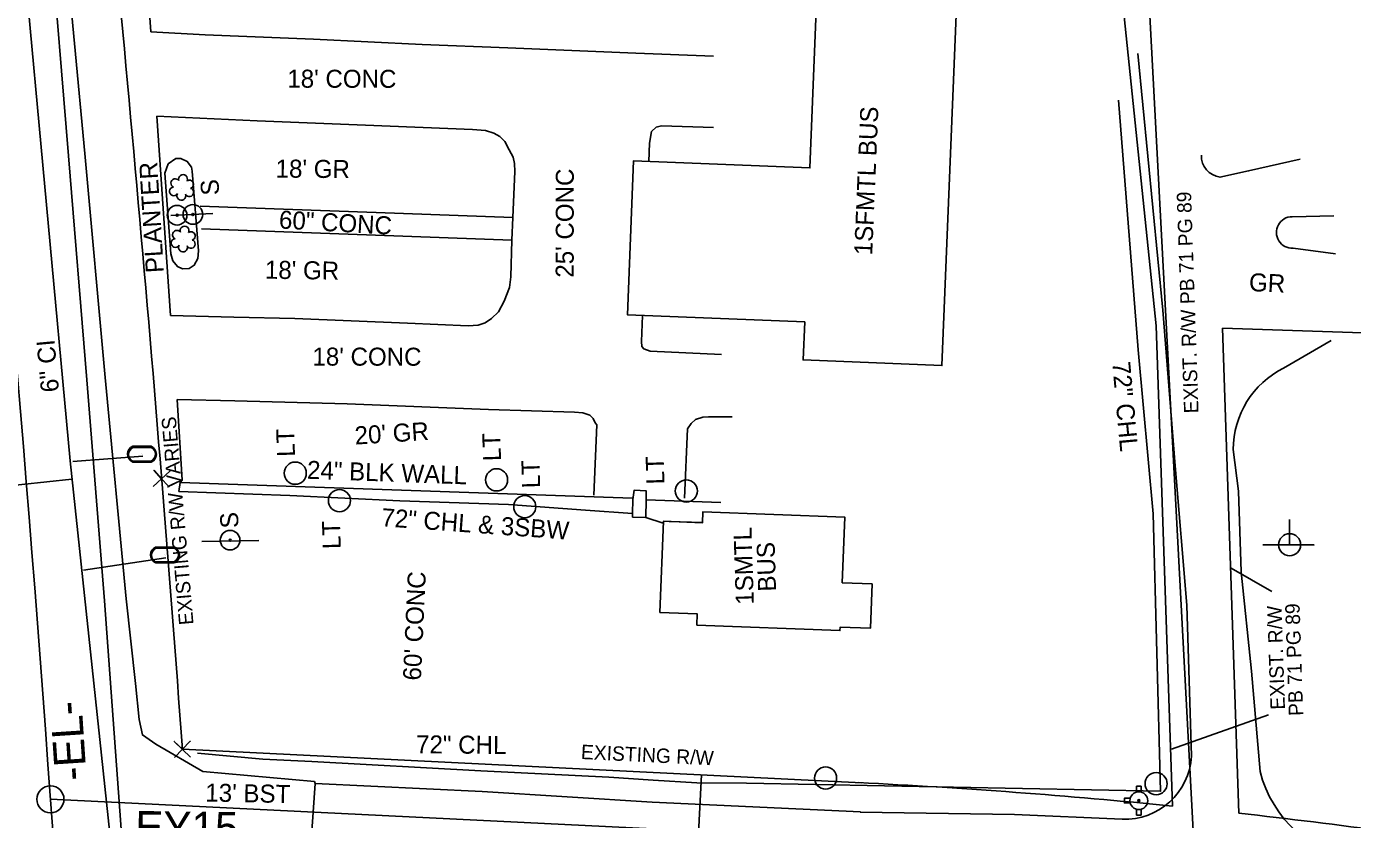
# Model space of a CAD drawing. Extents: x 1627482 to 1629573, y 760826 to 766301.
# Drawn here: x 1628332.3 to 1628626.6, y 765002.4 to 765178.3 of the extents above; entities that cross this region are included whole.
import ezdxf

# ---------------------------------------------------------------- set-up
doc = ezdxf.new("R2010")
doc.units = 0
for name, color, linetype in [('Default', 7, 'Continuous'), ('Exist Building', 7, 'Continuous'), ('Exist Building Text', 7, 'Continuous'), ('Exist Horizontal Alignment', 7, 'Continuous'), ('Exist Horizontal Alignment Direction Label', 7, 'Continuous'), ('Exist Horizontal Alignment Point', 7, 'Continuous'), ('Exist Other Culture Area Outline', 7, 'Continuous'), ('Exist Other Culture Area Outline Text', 7, 'Continuous'), ('Exist Other Culture Fence Line', 7, 'Continuous'), ('Exist Other Culture Fence Line Text', 7, 'Continuous'), ('Exist Other Culture Sign CELL', 7, 'Continuous'), ('Exist Other Culture Sign Text', 7, 'Continuous'), ('Exist Property Corner CELL', 7, 'Continuous'), ('Exist Right of Way Line', 7, 'Continuous'), ('Exist Right of Way Line Leader', 7, 'Continuous'), ('Exist Right of Way Line Text', 7, 'Continuous'), ('Exist Right of Way Width CELL', 7, 'Continuous'), ('Exist Roads Change in Surface', 7, 'Continuous'), ('Exist Roads EOP', 7, 'Continuous'), ('Exist Roads EOP Other', 7, 'Continuous'), ('Exist Roads EOP Other Text', 7, 'Continuous'), ('Exist Roads EOP Text', 7, 'Continuous'), ('Exist Roads EOT', 7, 'Continuous'), ('Exist Roads Soil', 7, 'Continuous'), ('Exist Roads Soil Text', 7, 'Continuous'), ('Exist Utilities Other Pole CELL', 7, 'Continuous'), ('Exist Utilities Other Pole Text', 7, 'Continuous'), ('Exist Utilities Power Joint Use Telephone CELL', 7, 'Continuous'), ('Exist Utilities Sanitary Sewer UG Line', 7, 'Continuous'), ('Exist Utilities Water Fire Hydrant CELL', 7, 'Continuous'), ('Exist Utilities Water Meter CELL', 7, 'Continuous'), ('Exist Utilities Water UG Line SUE LOS B', 7, 'Continuous'), ('Exist Utilities Water UG Line SUE LOS B Text', 7, 'Continuous'), ('Exist Vegetation Shrub CELL', 7, 'Continuous')]:
    doc.layers.add(name, color=color, linetype=linetype)

# ---------------------------------------------------------------- blocks, each defined once
blk = doc.blocks.new('POINT_DISPLAY')
at = {"layer": 'Default'}
blk.add_line((0, 0), (0, 0), dxfattribs=at)
blk = doc.blocks.new('EXIST PROPERTY CORNER')
at = {"layer": 'Exist Property Corner CELL'}
blk.add_lwpolyline([(-3.81, 0), (3.81, 0), (0, 0), (0, 3.81), (0, -3.81)], dxfattribs=at)
blk.add_blockref('POINT_DISPLAY', (0, 0), dxfattribs=at)

msp = doc.modelspace()

# ---------------------------------------------------------------- linework, layer by layer
at = {"layer": 'Exist Building'}
msp.add_line((1628366.08, 765075.15), (1628366.39, 765077.15), dxfattribs=at)
for points in [[(1628539.1, 765193.57), (1628535.43, 765103.07), (1628504.64, 765104.32), (1628504.98, 765112.75), (1628465.64, 765114.34), (1628467.03, 765148.51), (1628506.13, 765146.92), (1628508.07, 765194.83)], [(1628481.06, 765045.49), (1628512.8, 765044.29), (1628512.83, 765045.04), (1628519.57, 765044.79), (1628519.94, 765054.63), (1628513.31, 765054.88), (1628513.86, 765069.45), (1628482.41, 765070.64), (1628482.31, 765068.21), (1628473.62, 765068.54), (1628472.85, 765048.3), (1628481.15, 765047.98)]]:
    msp.add_lwpolyline(points, close=True, dxfattribs=at)
for points in [[(1628369.06, 765146.18), (1628370.45, 765128.54), (1628370.33, 765126.83), (1628369.5, 765125.32), (1628368.42, 765124.6), (1628366.88, 765124.53), (1628365.78, 765125.05), (1628364.78, 765126.31), (1628364.32, 765127.86), (1628362.97, 765145.76), (1628363.71, 765147.81), (1628365.42, 765149.01), (1628366.52, 765149.03), (1628367.96, 765148.37), (1628368.89, 765147.06), (1628369.06, 765146.18)], [(1628466.81, 765073.38), (1628466.8, 765073.64), (1628366.39, 765077.15), (1628366.83, 765077.67)], [(1628469.81, 765073.32), (1628469.83, 765073.32), (1628486.38, 765072.73)]]:
    msp.add_lwpolyline(points, dxfattribs=at)
at = {"layer": 'Exist Horizontal Alignment'}
msp.add_line((1628516.35, 764998.07), (1628337.6, 765006.86), dxfattribs=at)
msp.add_arc((1620544.28, 764447.73), 7813.36, 2.25819, 5.947048, dxfattribs=at)
at = {"layer": 'Exist Horizontal Alignment Point'}
msp.add_circle((1628337.6, 765006.86), 3, dxfattribs=at)
at = {"layer": 'Exist Other Culture Area Outline'}
for p, q in [((1628466.81, 765073.38), (1628466.75, 765070.24)), ((1628469.81, 765073.32), (1628469.74, 765069.37))]:
    msp.add_line(p, q, dxfattribs=at)
for points in [[(1628440.2, 765135.9), (1628409.92, 765137.02), (1628370.79, 765138.46)], [(1628440.02, 765130.91), (1628409.74, 765132.02), (1628371.12, 765133.44)], [(1628466.81, 765073.38), (1628467.16, 765075.45), (1628469.83, 765075.28), (1628469.81, 765073.32)]]:
    msp.add_lwpolyline(points, dxfattribs=at)
at = {"layer": 'Exist Other Culture Fence Line'}
for p, q in [((1628466.8, 765073.64), (1628366.39, 765077.15)), ((1628469.83, 765073.32), (1628486.38, 765072.73))]:
    msp.add_line(p, q, dxfattribs=at)
for points in [[(1628492.05, 765010.41), (1628583.97, 765008.64), (1628582.3, 765070.21), (1628578.98, 765106.59), (1628574.62, 765161.96)], [(1628492.05, 765010.41), (1628481.06, 765010.53), (1628471.39, 765011.09), (1628461.51, 765011.77), (1628433.1, 765013.19), (1628395.6, 765015.25), (1628384.76, 765015.73), (1628370.24, 765017.09)]]:
    msp.add_lwpolyline(points, dxfattribs=at)
at = {"layer": 'Exist Other Culture Sign CELL'}
for p, q in [((1628364.34, 765136.37), (1628373.66, 765136.8)), ((1628371.21, 765064.05), (1628383.85, 765064.24))]:
    msp.add_line(p, q, dxfattribs=at)
for centre, radius in [((1628365.71, 765136.44), 2.18), ((1628369.21, 765136.6), 2.18), ((1628365.71, 765136.44), 0.24), ((1628369.21, 765136.6), 0.24), ((1628377.47, 765064.34), 2.18), ((1628377.47, 765064.34), 0.24)]:
    msp.add_circle(centre, radius, dxfattribs=at)
at = {"layer": 'Exist Property Corner CELL'}
msp.add_line((1628362.27, 765077.95), (1628362.27, 765077.95), dxfattribs=at)
msp.add_lwpolyline([(1628360.41, 765076.28), (1628364.13, 765079.62), (1628362.27, 765077.95), (1628360.6, 765079.81), (1628363.94, 765076.08)], dxfattribs=at)
at = {"layer": 'Exist Right of Way Line'}
for p, q in [((1628583, 765111.89), (1628560.64, 765328.6)), ((1628586.61, 765005.34), (1628583, 765111.89)), ((1628799.02, 765104.53), (1628597.72, 765111.39)), ((1628597.72, 765111.39), (1628601.36, 765003.77)), ((1628366.88, 765017.94), (1628517.7, 765010.52))]:
    msp.add_line(p, q, dxfattribs=at)
for centre, radius, start, end in [((1620544.28, 764447.73), 7843.36, 4.169003, 5.947048), ((1628450.06, 763649.7), 1362.5, 84.24813, 87.18524), ((1628450.06, 763649.7), 1362.5, 82.22219, 83.62431)]:
    msp.add_arc(centre, radius, start, end, dxfattribs=at)
at = {"layer": 'Exist Right of Way Line Leader'}
for p, q in [((1628599.66, 765058.12), (1628608.67, 765052.93)), ((1628586.41, 765018), (1628607.9, 765025.6))]:
    msp.add_line(p, q, dxfattribs=at)
at = {"layer": 'Exist Right of Way Width CELL'}
msp.add_line((1628482.06, 765012.27), (1628481.35, 764997.84), dxfattribs=at)
at = {"layer": 'Exist Roads Change in Surface'}
msp.add_line((1628396.31, 765010.37), (1628395.45, 764997.62), dxfattribs=at)
at = {"layer": 'Exist Roads EOP'}
for points in [[(1628354.43, 765051.34), (1628349.75, 765100.45), (1628345.26, 765150.11), (1628340.67, 765199.02), (1628329.68, 765348.79)], [(1628396.31, 765010.37), (1628396.19, 765010.79), (1628371.41, 765013.04), (1628361, 765019.1), (1628358.02, 765021.13), (1628357.28, 765024.58), (1628356.45, 765032.58), (1628354.43, 765051.34)]]:
    msp.add_lwpolyline(points, dxfattribs=at)
at = {"layer": 'Exist Roads EOP Other'}
for p, q in [((1628440.02, 765130.91), (1628440.2, 765135.9)), ((1628479, 765089.01), (1628478.34, 765073.63)), ((1628469.74, 765069.37), (1628466.74, 765069.42))]:
    msp.add_line(p, q, dxfattribs=at)
for points in [[(1628470.39, 765148.37), (1628470.57, 765152.42), (1628470.99, 765154.99), (1628472.03, 765155.97), (1628473.21, 765156.26), (1628484.78, 765155.87)], [(1628486.5, 765105.52), (1628470.7, 765106.28), (1628469.28, 765106.76), (1628468.87, 765107.29), (1628468.77, 765108.41), (1628468.96, 765114.21)], [(1628479, 765089.01), (1628479.81, 765090.21), (1628480.78, 765091.11), (1628482.37, 765091.61), (1628483.61, 765091.71), (1628488.88, 765091.7)], [(1628466.74, 765069.42), (1628466.75, 765070.24), (1628456.33, 765071.03), (1628439.24, 765072.23), (1628415.13, 765073.1), (1628390.71, 765074.23), (1628366.08, 765075.15)], [(1628473.6, 765068.14), (1628469.74, 765069.37)], [(1628482.32, 765068.26), (1628474.93, 765068.49)]]:
    msp.add_lwpolyline(points, dxfattribs=at)
at = {"layer": 'Exist Roads EOT'}
msp.add_lwpolyline([(1628364.1, 764792.12), (1628361.32, 764852.72), (1628359.01, 764902.56), (1628356.32, 764952.1), (1628353.22, 765001.24), (1628349.59, 765050.89), (1628345.67, 765099.92), (1628341.6, 765149.64), (1628337.53, 765199.06), (1628333.54, 765248.34)], dxfattribs=at)
at = {"layer": 'Exist Roads Soil'}
for p, q in [((1628364.22, 765114.17), (1628361.21, 765158.44)), ((1628366.83, 765077.67), (1628365.69, 765095.58)), ((1628458.83, 765089.91), (1628458.16, 765074.34))]:
    msp.add_line(p, q, dxfattribs=at)
for points in [[(1628359.84, 765177.08), (1628358.57, 765195.99), (1628359.15, 765196.02), (1628358.04, 765210.4), (1628430.39, 765207.45), (1628479.28, 765205.18)], [(1628484.77, 765171.69), (1628467.53, 765172.35), (1628439.09, 765173.56), (1628420.12, 765174.32), (1628395.97, 765175.46), (1628371.95, 765176.47), (1628359.84, 765177.08)], [(1628578.95, 765172.3), (1628584.47, 765115.37), (1628587.18, 765080.83), (1628589.82, 765049.9), (1628590.83, 765016.43)], [(1628361.21, 765158.44), (1628383.5, 765157.37), (1628407.52, 765156.39), (1628431.23, 765155.48), (1628434.15, 765155.24), (1628435.99, 765154.64), (1628437.33, 765153.92), (1628438.46, 765152.82), (1628439.38, 765150.97), (1628440.27, 765149.32), (1628440.56, 765147.92), (1628440.64, 765146.14), (1628440.2, 765135.9)], [(1628614.94, 765148.86), (1628603.48, 765146.27), (1628597.15, 765144.89)], [(1628613.17, 765136.1), (1628622.45, 765136.31)], [(1628440.02, 765130.91), (1628439.78, 765122.73), (1628439.49, 765120.38), (1628438.3, 765117.4), (1628437.03, 765115), (1628435.49, 765113.49), (1628434.1, 765112.56), (1628432.54, 765112.05), (1628430.29, 765111.9), (1628416.86, 765112.45), (1628391.84, 765113.53), (1628378.31, 765113.82), (1628364.22, 765114.17)], [(1628622.76, 765127.9), (1628613.36, 765129.12)], [(1628611.28, 765102.49), (1628621.82, 765108.67)], [(1628365.69, 765095.58), (1628378.52, 765095.25), (1628403.47, 765094.62), (1628434.8, 765093.33), (1628453.87, 765092.73), (1628455.77, 765092.6), (1628457.27, 765092.1), (1628458.03, 765091.33), (1628458.5, 765090.37), (1628458.83, 765089.91)], [(1628606.05, 765013.05), (1628604.18, 765035.28), (1628601.82, 765057.32), (1628601.25, 765075.23), (1628600.11, 765084.46)], [(1628396.31, 765010.37), (1628433.42, 765008.55), (1628471.1, 765006.25), (1628517.39, 765004.04)], [(1628575.43, 765002.42), (1628551.56, 765003.51), (1628517.32, 765004.02)]]:
    msp.add_lwpolyline(points, dxfattribs=at)
for centre, radius, start, end in [((1628597.67, 765149.53), 4.66, 177.1464, 263.6633), ((1628613.16, 765132.61), 3.49, 89.9508, 273.2356), ((1628620.17, 765084.51), 20.06, 116.3147, 180.1471), ((1628575.98, 765017.29), 14.88, 267.87, 356.6992), ((1628632.56, 765019.87), 27.38, 194.431, 260.8455)]:
    msp.add_arc(centre, radius, start, end, dxfattribs=at)
at = {"layer": 'Exist Utilities Other Pole CELL'}
for centre in [(1628391.92, 765079.2), (1628436.6, 765077.72), (1628478.73, 765075.26), (1628401.74, 765073.12), (1628442.87, 765071.77), (1628509.62, 765011.57), (1628582.98, 765010.32)]:
    msp.add_circle(centre, 2.46, dxfattribs=at)
at = {"layer": 'Exist Utilities Power Joint Use Telephone CELL'}
msp.add_line((1628612.59, 765063.31), (1628612.59, 765063.31), dxfattribs=at)
msp.add_lwpolyline([(1628606.66, 765063.31), (1628617.99, 765063.27), (1628612.59, 765063.29), (1628612.59, 765068.93)], dxfattribs=at)
msp.add_circle((1628612.59, 765063.31), 2.45, dxfattribs=at)
at = {"layer": 'Exist Utilities Sanitary Sewer UG Line'}
msp.add_line((1628592.09, 764983.56), (1628565.16, 765489.64), dxfattribs=at)
at = {"layer": 'Exist Utilities Water Fire Hydrant CELL'}
msp.add_line((1628579.14, 765006.55), (1628579.14, 765006.55), dxfattribs=at)
for points in [[(1628578.63, 765008.47), (1628578.63, 765009.75), (1628579.65, 765009.75), (1628579.65, 765008.44)], [(1628577.23, 765007.07), (1628575.94, 765007.07), (1628575.94, 765006.04), (1628577.23, 765006.04)], [(1628578.63, 765004.64), (1628578.63, 765003.35), (1628579.65, 765003.35), (1628579.65, 765004.67)]]:
    msp.add_lwpolyline(points, dxfattribs=at)
for radius in [1.98, 0.243]:
    msp.add_circle((1628579.14, 765006.55), radius, dxfattribs=at)
at = {"layer": 'Exist Utilities Water Meter CELL'}
for p, q in [((1628357.89, 765083.46), (1628357.89, 765083.46)), ((1628357.95, 765083.33), (1628357.95, 765083.33)), ((1628362.97, 765061.11), (1628362.97, 765061.11)), ((1628363.05, 765060.98), (1628363.05, 765060.98))]:
    msp.add_line(p, q, dxfattribs=at)
for points in [[(1628355.85, 765085.16), (1628359.92, 765085.16)], [(1628355.85, 765085.02), (1628359.92, 765085.02)], [(1628355.91, 765085.03), (1628359.99, 765085.03)], [(1628355.91, 765084.89), (1628359.99, 765084.89)], [(1628359.92, 765081.89), (1628355.82, 765081.89)], [(1628359.92, 765081.76), (1628355.82, 765081.76)], [(1628359.99, 765081.77), (1628355.89, 765081.77)], [(1628359.99, 765081.63), (1628355.89, 765081.63)], [(1628360.93, 765062.81), (1628365.01, 765062.81)], [(1628360.93, 765062.67), (1628365.01, 765062.67)], [(1628361.02, 765062.68), (1628365.09, 765062.68)], [(1628361.02, 765062.54), (1628365.09, 765062.54)], [(1628365.01, 765059.54), (1628360.91, 765059.54)], [(1628365.01, 765059.41), (1628360.91, 765059.41)], [(1628365.09, 765059.42), (1628360.99, 765059.42)], [(1628365.09, 765059.28), (1628360.99, 765059.28)]]:
    msp.add_lwpolyline(points, dxfattribs=at)
for centre, radius, start, end in [((1628356.58, 765083.45), 1.86, 113.178, 245.9794), ((1628356.64, 765083.33), 1.86, 113.178, 245.9794), ((1628356.59, 765083.45), 1.73, 115.3009, 243.7824), ((1628356.65, 765083.32), 1.73, 115.3009, 243.7824), ((1628359.18, 765083.46), 1.86, 293.6483, 66.3084), ((1628359.19, 765083.46), 1.73, 295.1272, 64.8728), ((1628359.24, 765083.33), 1.86, 293.6483, 66.3084), ((1628359.25, 765083.33), 1.73, 295.1272, 64.8728), ((1628361.66, 765061.1), 1.86, 113.178, 245.9794), ((1628361.75, 765060.98), 1.86, 113.178, 245.9794), ((1628361.67, 765061.1), 1.73, 115.3009, 243.7824), ((1628361.76, 765060.98), 1.73, 115.3009, 243.7824), ((1628364.26, 765061.11), 1.86, 293.6483, 66.3084), ((1628364.27, 765061.11), 1.73, 295.1272, 64.8728), ((1628364.35, 765060.98), 1.86, 293.6483, 66.3084), ((1628364.36, 765060.98), 1.73, 295.1272, 64.8728)]:
    msp.add_arc(centre, radius, start, end, dxfattribs=at)
at = {"layer": 'Exist Utilities Water UG Line SUE LOS B'}
for p, q in [((1628358.1, 765083.01), (1628342.56, 765081.77)), ((1628299.32, 765073.28), (1628342.37, 765077.88)), ((1628344.9, 765057.69), (1628363.19, 765060.44))]:
    msp.add_line(p, q, dxfattribs=at)
msp.add_lwpolyline([(1628407.24, 763655.16), (1628402.4, 763754.94), (1628399.06, 763856.51), (1628396.12, 763915.33), (1628393.3, 763992.46), (1628390.7, 764066.34), (1628386.72, 764168.39), (1628382.56, 764256.29), (1628378.23, 764373.67), (1628375.54, 764455.63), (1628372.03, 764542.25), (1628370.17, 764583.36), (1628366.9, 764671.42), (1628365.27, 764739.23), (1628362.16, 764808.05), (1628361.5, 764823.25), (1628356.13, 764896.21), (1628352.11, 764986.77), (1628341.94, 765081.92), (1628331.48, 765195.63), (1628321.82, 765290.23), (1628312.98, 765379.55), (1628303.79, 765478.36)], dxfattribs=at)
at = {"layer": 'Exist Vegetation Shrub CELL'}
for p, q in [((1628366.78, 765142.42), (1628366.78, 765142.42)), ((1628367.14, 765130.96), (1628367.14, 765130.96))]:
    msp.add_line(p, q, dxfattribs=at)
for centre, radius, start, end in [((1628365.3, 765143.55), 0.968, 35.8908, 245.4216), ((1628367.01, 765144.46), 0.99, 334.8391, 200.4717), ((1628368.45, 765143.29), 0.929, 284.4567, 126.0861), ((1628364.98, 765141.72), 0.955, 95.1099, 327.9534), ((1628368.42, 765141.49), 0.937, 204.9913, 73.4601), ((1628366.65, 765140.74), 0.984, 151.2797, 21.387), ((1628365.65, 765132.09), 0.968, 35.8908, 245.4216), ((1628367.36, 765133), 0.99, 334.8391, 200.4717), ((1628368.81, 765131.83), 0.929, 284.4567, 126.0861), ((1628365.33, 765130.26), 0.955, 95.1099, 327.9534), ((1628367.01, 765129.28), 0.984, 151.2797, 21.387), ((1628368.77, 765130.03), 0.937, 204.9913, 73.4601)]:
    msp.add_arc(centre, radius, start, end, dxfattribs=at)

# ---------------------------------------------------------------- block references
at = {"layer": 'Exist Property Corner CELL', "xscale": 0.6561666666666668, "yscale": 0.6561666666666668, "rotation": 45.72460018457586}
msp.add_blockref('EXIST PROPERTY CORNER', (1628366.88, 765017.94), dxfattribs=at)

# ---------------------------------------------------------------- texts
at = {"layer": 'Exist Building Text'}
for s, rotation, p in [('1SFMTL BUS', 87.5765, (1628519.96, 765127.51)), ('PLANTER', 93.5029, (1628362.79, 765123.75)), ('24" BLK WALL', 357.9743, (1628394.49, 765077.97)), ('1SMTL ', 91.7713, (1628493.71, 765050.09)), ('BUS', 91.7713, (1628498.64, 765052.99))]:
    msp.add_text(s, height=4, rotation=rotation, dxfattribs=at).set_placement(p)
at = {"layer": 'Exist Horizontal Alignment Direction Label'}
for s, rotation, p in [('-EL-', 93.7491, (1628345.64, 765011.17)), ('-EY15-', 359.3754, (1628353.27, 764997.3))]:
    msp.add_text(s, height=7, rotation=rotation, dxfattribs=at).set_placement(p)
at = {"layer": 'Exist Other Culture Area Outline Text'}
msp.add_text('60" CONC', height=4, rotation=356.8047, dxfattribs=at).set_placement((1628388.23, 765133.5))
at = {"layer": 'Exist Other Culture Fence Line Text'}
for s, rotation, p in [('72" CHL', 275.2169, (1628573.21, 765103.81)), ('72" CHL & 3SBW', 355.8768, (1628410.93, 765067.45)), ('72" CHL', 359.5278, (1628418.73, 765017.06))]:
    msp.add_text(s, height=4, rotation=rotation, dxfattribs=at).set_placement(p)
at = {"layer": 'Exist Other Culture Sign Text'}
for p in [(1628375.08, 765140.96), (1628379.39, 765067.11)]:
    msp.add_text('S', height=4, rotation=93.6077, dxfattribs=at).set_placement(p)
at = {"layer": 'Exist Right of Way Line Text'}
for s, rotation, p in [('EXIST. R/W PB 71 PG 89', 91.9378, (1628592.39, 765092.53)), ('EXISTING R/W VARIES', 94.89, (1628369.36, 765045.66)), ('PB 71 PG 89', 91.9378, (1628615.64, 765025.41)), ('EXIST. R/W', 91.9378, (1628611.58, 765026.79)), ('EXISTING R/W', 357.2347, (1628455.27, 765015.8))]:
    msp.add_text(s, height=3.2, rotation=rotation, dxfattribs=at).set_placement(p)
at = {"layer": 'Exist Roads EOP Other Text'}
for s, rotation, p in [("18' CONC", 359.9161, (1628390.17, 765164.72)), ("25' CONC", 89.9161, (1628453.72, 765122.57)), ("18' CONC", 359.9161, (1628395.74, 765103.07)), ("60' CONC", 87.3605, (1628419.81, 765033.14))]:
    msp.add_text(s, height=4, rotation=rotation, dxfattribs=at).set_placement(p)
at = {"layer": 'Exist Roads EOP Text'}
msp.add_text("13' BST", height=4, rotation=358.9554, dxfattribs=at).set_placement((1628371.94, 765006.36))
at = {"layer": 'Exist Roads Soil Text'}
for s, rotation, p in [("18' GR", 359.5274, (1628387.56, 765144.79)), ("18' GR", 359.2267, (1628385.17, 765122.35)), ('GR', 357.4641, (1628603.52, 765119.61)), ("20' GR", 3.6422, (1628405.24, 765085.54))]:
    msp.add_text(s, height=4, rotation=rotation, dxfattribs=at).set_placement(p)
at = {"layer": 'Exist Utilities Other Pole Text'}
for p in [(1628391.88, 765082.89), (1628437.61, 765081.93), (1628473.87, 765076.77), (1628446.29, 765075.92), (1628402.04, 765062.43)]:
    msp.add_text('LT', height=4, rotation=91.7713, dxfattribs=at).set_placement(p)
at = {"layer": 'Exist Utilities Water UG Line SUE LOS B Text'}
msp.add_text('6" CI', height=4, rotation=95.2549, dxfattribs=at).set_placement((1628339.52, 765097.33))

doc.saveas('drawing.dxf')
